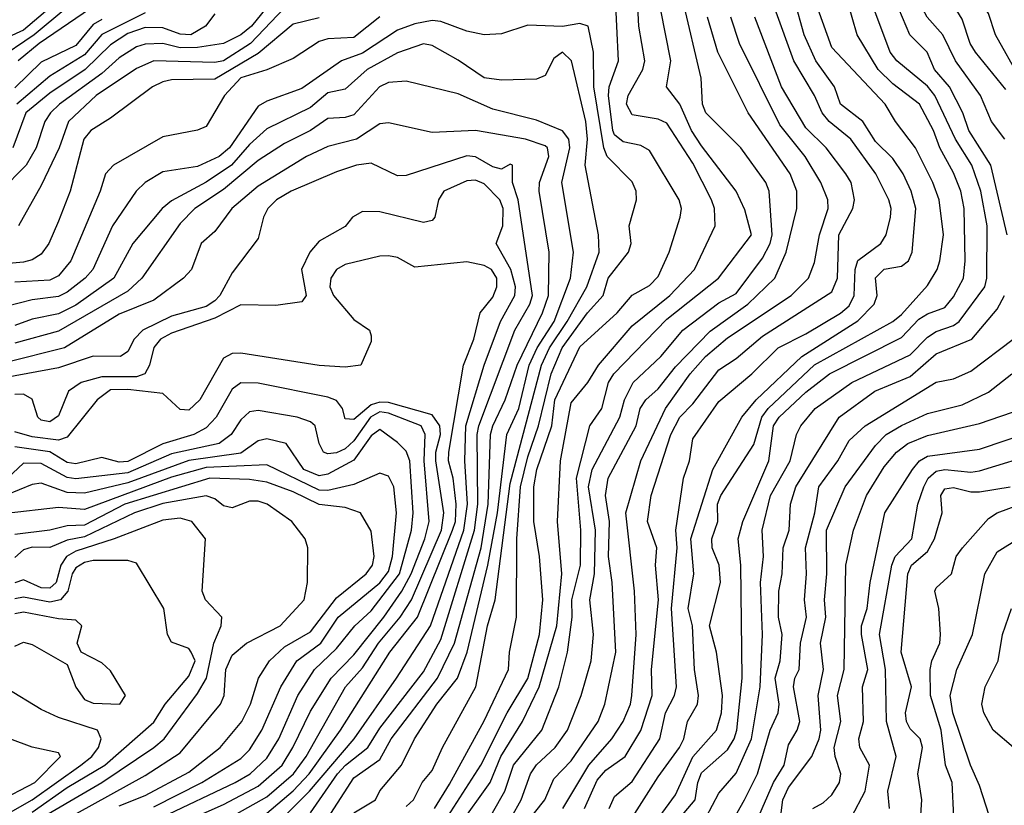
# Model space of a CAD drawing. Header units: metres. Extents: x -51132 to -49532, y -231222 to -229437.
# Tile 644 of 656: x -49674 to -49617, y -229963 to -229918. Entities that reach past the tile are written whole.
import ezdxf

# ---------------------------------------------------------------- set-up
doc = ezdxf.new("R2010")
doc.units = ezdxf.units.M
for name, color, linetype in [('CONTOUR_HALF', 8, 'Continuous'), ('CONTOUR_INDEX', 1, 'Continuous'), ('CONTOUR_INTER', 3, 'Continuous')]:
    doc.layers.add(name, color=color, linetype=linetype)

msp = doc.modelspace()

# ---------------------------------------------------------------- linework, layer by layer
at = {"layer": 'CONTOUR_HALF'}
for points, elevation in [([(-49616.988, -229930.259), (-49617.937, -229926.259), (-49619.211, -229924.259), (-49619.554, -229923.259), (-49620.321, -229921.759), (-49621.174, -229920.759), (-49621.605, -229919.759), (-49622.595, -229918.759), (-49623.432, -229916.759), (-49623.897, -229914.259), (-49623.969, -229912.759), (-49622.848, -229909.259), (-49622.713, -229907.759), (-49621.957, -229906.259), (-49620.614, -229902.759), (-49619.921, -229901.759), (-49619.005, -229899.759), (-49618.086, -229898.259), (-49617.664, -229896.759), (-49616.682, -229894.759)], 49.5), ([(-49617.08, -229921.905), (-49618.826, -229919.759), (-49619.119, -229919.259), (-49619.58, -229917.874), (-49620.572, -229916.259), (-49621.019, -229914.759), (-49621.589, -229913.759), (-49621.62, -229911.759), (-49619.461, -229904.759), (-49618.076, -229901.759), (-49617.359, -229899.759), (-49615.839, -229896.759)], 50.5), ([(-49636.204, -229964.259), (-49634.956, -229962.759), (-49634.798, -229961.759), (-49634.58, -229961.205), (-49633.08, -229959.892), (-49632.71, -229959.259), (-49632.554, -229958.759), (-49632.233, -229955.759), (-49632.321, -229949.259), (-49632.471, -229947.759), (-49632.207, -229946.759), (-49630.703, -229943.259), (-49630.441, -229941.259), (-49630.112, -229940.759), (-49628.58, -229939.315), (-49627.217, -229938.259), (-49623.08, -229936.176), (-49622.08, -229935.126), (-49621.58, -229934.806), (-49620.58, -229934.453), (-49620.08, -229933.833), (-49619.516, -229932.759), (-49619.416, -229931.759), (-49619.466, -229928.759), (-49619.672, -229927.759), (-49620.08, -229926.697), (-49620.875, -229925.259), (-49621.231, -229924.259), (-49622.037, -229922.759), (-49623.58, -229921.58), (-49624.413, -229920.759), (-49625.626, -229918.759), (-49626.497, -229915.759)], 48.5), ([(-49649.522, -229964.259), (-49647.279, -229960.759), (-49645.753, -229957.759), (-49644.58, -229955.775), (-49643.894, -229953.259), (-49643.703, -229951.259), (-49643.898, -229948.759), (-49644.236, -229946.759), (-49644.219, -229944.759), (-49644.048, -229943.759), (-49643.193, -229941.259), (-49643.015, -229939.759), (-49641.58, -229936.705), (-49639.43, -229934.759), (-49638.58, -229933.738), (-49637.58, -229933.18), (-49637.08, -229932.672), (-49636.441, -229931.259), (-49635.81, -229929.259), (-49635.726, -229928.759), (-49635.858, -229928.259), (-49637.58, -229925.416), (-49638.08, -229925.131), (-49639.08, -229924.912), (-49639.58, -229924.513), (-49639.69, -229924.259), (-49639.928, -229922.259), (-49639.885, -229921.759), (-49639.353, -229920.259), (-49639.555, -229916.259)], 43.5), ([(-49638.544, -229963.759), (-49637.08, -229961.436), (-49635.844, -229959.759), (-49635.598, -229959.259), (-49635.39, -229958.259), (-49634.816, -229957.259), (-49634.76, -229956.759), (-49634.986, -229955.259), (-49635.104, -229952.759), (-49635.358, -229951.759), (-49635.027, -229949.759), (-49635.195, -229947.759), (-49633.936, -229943.759), (-49632.254, -229940.759), (-49631.437, -229939.759), (-49628.806, -229937.259), (-49625.58, -229935.211), (-49624.651, -229934.259), (-49624.476, -229933.759), (-49624.58, -229932.733), (-49624.08, -229932.238), (-49623.08, -229932.062), (-49622.679, -229931.759), (-49622.455, -229931.259), (-49622.254, -229928.759), (-49622.523, -229927.759), (-49622.975, -229926.759), (-49623.58, -229925.886), (-49624.58, -229924.893), (-49625.31, -229923.759), (-49626.58, -229922.761), (-49626.94, -229921.759), (-49628.01, -229920.259), (-49628.67, -229918.759), (-49629.233, -229916.759)], 47.5), ([(-49671.149, -229917.259), (-49672.967, -229918.759), (-49675.207, -229920.259)], 47.5), ([(-49662.58, -229917.566), (-49663.116, -229918.259), (-49663.954, -229918.759), (-49664.58, -229918.73), (-49665.58, -229918.357), (-49666.58, -229918.346), (-49667.58, -229918.69), (-49668.58, -229919.339), (-49670.032, -229920.759), (-49672.08, -229922.127), (-49673.459, -229923.259), (-49674.195, -229925.259)], 45.5), ([(-49653.08, -229917.723), (-49654.58, -229918.917), (-49656.08, -229918.99), (-49656.58, -229919.141), (-49658.08, -229920.129), (-49659.58, -229920.773), (-49661.08, -229921.238), (-49662.024, -229922.259), (-49663.08, -229924.039), (-49663.58, -229924.248), (-49665.58, -229924.638), (-49668.41, -229926.259), (-49668.866, -229926.759), (-49669.171, -229927.759), (-49670.862, -229931.759), (-49671.58, -229932.618), (-49672.08, -229932.867), (-49674.08, -229932.982)], 43.5), ([(-49658.58, -229917.212), (-49660.523, -229919.259), (-49662.08, -229920.254), (-49662.58, -229920.364), (-49666.08, -229920.268), (-49667.08, -229920.701), (-49669.407, -229922.259), (-49670.994, -229923.759), (-49671.543, -229925.259), (-49672.58, -229927.433), (-49673.875, -229929.759)], 44.5), ([(-49647.319, -229964.759), (-49645.898, -229962.259), (-49645.393, -229960.759), (-49643.773, -229958.759), (-49642.785, -229956.259), (-49642.299, -229954.259), (-49642.016, -229952.259), (-49642.046, -229951.259), (-49641.547, -229949.259), (-49641.519, -229947.259), (-49641.774, -229944.259), (-49641.008, -229941.259), (-49640.319, -229940.259), (-49639.928, -229938.759), (-49639.623, -229938.259), (-49636.58, -229935.123), (-49633.598, -229932.759), (-49631.713, -229930.259), (-49632.08, -229928.829), (-49632.58, -229927.766), (-49634.58, -229925.147), (-49635.154, -229924.259), (-49635.823, -229922.759), (-49636.601, -229921.759), (-49636.346, -229920.259), (-49636.936, -229917.259)], 44.5), ([(-49669.08, -229917.876), (-49669.58, -229918.176), (-49670.58, -229919.375), (-49672.58, -229920.348), (-49674.08, -229921.816)], 46.5), ([(-49644.792, -229964.259), (-49643.601, -229962.759), (-49643.08, -229961.556), (-49642.08, -229960.524), (-49640.529, -229958.259), (-49640.136, -229957.259), (-49639.508, -229954.259), (-49639.712, -229950.259), (-49639.929, -229948.759), (-49639.871, -229946.759), (-49640.096, -229945.259), (-49639.957, -229944.259), (-49638.337, -229941.259), (-49638.103, -229940.259), (-49637.78, -229939.759), (-49637.08, -229939.131), (-49636.08, -229937.86), (-49634.08, -229935.81), (-49631.907, -229934.259), (-49630.366, -229932.759), (-49629.704, -229931.259), (-49629.089, -229928.759), (-49629.098, -229927.759), (-49629.484, -229926.759), (-49631.891, -229923.259), (-49633.637, -229919.759), (-49634.234, -229917.759)], 45.5), ([(-49641.314, -229963.259), (-49640.58, -229961.637), (-49640.08, -229961.057), (-49638.979, -229960.259), (-49638.08, -229958.78), (-49637.428, -229956.759), (-49637.461, -229955.259), (-49637.064, -229951.259), (-49637.228, -229949.259), (-49637.158, -229948.259), (-49637.687, -229946.759), (-49637.469, -229945.259), (-49636.339, -229941.759), (-49635.822, -229940.759), (-49635.08, -229939.99), (-49633.58, -229938.031), (-49632.58, -229937.372), (-49631.08, -229936.104), (-49627.08, -229933.548), (-49626.76, -229932.759), (-49626.676, -229930.259), (-49625.877, -229928.759), (-49625.777, -229928.259), (-49625.98, -229927.259), (-49626.282, -229926.759), (-49627.41, -229925.259), (-49628.58, -229924.112), (-49629.988, -229921.759), (-49631.51, -229917.759)], 46.5), ([(-49651.58, -229963.148), (-49651.144, -229962.759), (-49650.653, -229961.759), (-49650.08, -229961.068), (-49649.492, -229959.759), (-49647.568, -229956.259), (-49646.897, -229952.759), (-49646.446, -229951.259), (-49645.58, -229944.577), (-49643.79, -229937.759), (-49643.323, -229936.759), (-49642.302, -229935.259), (-49641.174, -229933.259), (-49640.476, -229931.259), (-49640.501, -229930.259), (-49641.279, -229926.259), (-49641.146, -229924.759), (-49641.227, -229923.759), (-49642.053, -229920.259), (-49642.58, -229919.772), (-49643.08, -229920.124), (-49643.58, -229921.106), (-49644.08, -229921.31), (-49646.08, -229921.368), (-49647.08, -229921.244), (-49648.58, -229920.221), (-49650.08, -229919.389), (-49650.58, -229919.278), (-49652.08, -229919.799), (-49653.807, -229920.759), (-49655.08, -229921.893), (-49656.08, -229922.095), (-49657.08, -229922.942), (-49659.58, -229924.175), (-49660.58, -229925.07), (-49661.613, -229926.259), (-49663.08, -229927.231), (-49665.08, -229928.315), (-49665.613, -229928.759), (-49667.293, -229930.759), (-49668.392, -229932.759), (-49670.58, -229934.31), (-49671.58, -229934.806), (-49673.08, -229935.115), (-49674.08, -229935.484)], 42.5), ([(-49656.08, -229963.81), (-49654.58, -229961.501), (-49653.08, -229960.431), (-49652.439, -229959.259), (-49649.761, -229955.759), (-49648.799, -229953.759), (-49647.262, -229948.259), (-49646.851, -229945.759), (-49646.728, -229941.759), (-49646.592, -229941.259), (-49645.873, -229939.759), (-49645.189, -229937.759), (-49643.733, -229934.759), (-49643.388, -229933.759), (-49643.351, -229931.259), (-49643.928, -229927.759), (-49643.907, -229927.259), (-49643.358, -229925.759), (-49643.448, -229925.259), (-49643.58, -229925.154), (-49644.717, -229924.759), (-49647.58, -229924.266), (-49650.08, -229924.378), (-49652.58, -229923.832), (-49653.08, -229923.878), (-49654.432, -229924.759), (-49656.08, -229925.196), (-49657.311, -229925.759), (-49660.08, -229927.472), (-49661.608, -229928.759), (-49662.58, -229930.086), (-49663.362, -229930.759), (-49663.931, -229932.259), (-49664.377, -229932.759), (-49666.08, -229934.016), (-49668.08, -229934.84), (-49671.231, -229936.759), (-49674.58, -229937.609)], 41.5), ([(-49659.137, -229964.259), (-49657.137, -229962.259), (-49654.571, -229959.259), (-49652.125, -229955.759), (-49650.177, -229952.759), (-49648.263, -229947.259), (-49648.041, -229945.759), (-49648.203, -229943.259), (-49648.136, -229941.259), (-49647.09, -229937.759), (-49646.137, -229935.259), (-49645.326, -229933.759), (-49645.281, -229933.259), (-49645.546, -229932.259), (-49646.4, -229930.759), (-49646.009, -229929.759), (-49646.001, -229928.759), (-49646.186, -229928.259), (-49647.08, -229927.338), (-49647.58, -229927.125), (-49648.08, -229927.164), (-49649.402, -229927.759), (-49649.716, -229928.259), (-49649.933, -229929.259), (-49650.08, -229929.435), (-49650.58, -229929.555), (-49653.08, -229928.945), (-49654.08, -229928.919), (-49654.658, -229929.259), (-49655.08, -229929.784), (-49656.58, -229930.639), (-49657.107, -229931.259), (-49657.591, -229932.259), (-49657.319, -229933.759), (-49657.58, -229934.115), (-49659.08, -229934.332), (-49661.08, -229934.293), (-49662.58, -229935.07), (-49665.08, -229935.916), (-49665.715, -229936.259), (-49666.08, -229936.756), (-49666.33, -229937.759), (-49666.604, -229938.259), (-49667.08, -229938.438), (-49669.08, -229938.437), (-49670.268, -229938.759), (-49671.003, -229939.259), (-49671.58, -229940.669), (-49672.08, -229941.022), (-49672.58, -229940.928), (-49672.771, -229940.759), (-49673.08, -229939.716), (-49673.58, -229939.432), (-49674.08, -229939.447)], 40.5), ([(-49632.956, -229964.259), (-49632.103, -229962.759), (-49631.358, -229961.259), (-49630.627, -229958.759), (-49630.177, -229957.759), (-49630.118, -229957.259), (-49630.342, -229955.759), (-49630.06, -229954.759), (-49629.94, -229953.259), (-49630.15, -229952.259), (-49630.138, -229950.759), (-49629.944, -229949.759), (-49629.877, -229948.259), (-49629.548, -229947.259), (-49629.462, -229945.759), (-49629.162, -229944.759), (-49626.668, -229940.759), (-49624.611, -229939.259), (-49622.58, -229938.42), (-49621.08, -229937.104), (-49619.029, -229936.259), (-49617.58, -229934.547), (-49617.142, -229933.759)], 49.5), ([(-49630.345, -229966.259), (-49629.894, -229962.759), (-49629.58, -229962.047), (-49628.235, -229960.259), (-49627.812, -229959.259), (-49627.713, -229958.759), (-49627.861, -229956.759), (-49627.571, -229955.259), (-49627.745, -229953.759), (-49627.435, -229952.259), (-49627.511, -229951.259), (-49627.367, -229949.759), (-49627.399, -229947.259), (-49626.323, -229944.759), (-49624.58, -229942.389), (-49623.95, -229941.759), (-49623.08, -229941.225), (-49621.58, -229940.552), (-49619.58, -229940.043), (-49618.08, -229939.307), (-49616.721, -229938.259)], 50.5), ([(-49662.08, -229963.979), (-49659.58, -229962.578), (-49658.048, -229961.259), (-49657.33, -229960.259), (-49655.067, -229956.259), (-49654.08, -229955.173), (-49653.168, -229953.759), (-49651.927, -229952.259), (-49651.275, -229951.259), (-49649.544, -229947.259), (-49649.398, -229946.259), (-49649.869, -229943.259), (-49649.861, -229942.759), (-49649.595, -229941.759), (-49649.638, -229941.259), (-49650.08, -229940.614), (-49652.58, -229939.919), (-49653.08, -229939.887), (-49653.58, -229940.037), (-49654.58, -229940.897), (-49655.08, -229940.842), (-49655.244, -229940.259), (-49655.58, -229939.8), (-49656.08, -229939.596), (-49660.08, -229938.807), (-49661.08, -229938.773), (-49661.58, -229939.148), (-49662.51, -229940.759), (-49663.08, -229941.362), (-49663.789, -229941.759), (-49665.58, -229942.287), (-49667.58, -229943.311), (-49668.08, -229943.346), (-49669.08, -229943.064), (-49670.58, -229943.432), (-49671.08, -229943.353), (-49672.08, -229942.753), (-49674.08, -229942.459)], 39.5), ([(-49665.617, -229963.759), (-49661.414, -229961.759), (-49660.551, -229961.259), (-49659.58, -229960.36), (-49658.892, -229959.259), (-49657.801, -229956.759), (-49656.852, -229955.259), (-49655.58, -229954.053), (-49654.532, -229952.759), (-49653.58, -229951.9), (-49651.955, -229949.759), (-49651.261, -229947.259), (-49651.169, -229946.259), (-49651.362, -229943.259), (-49651.58, -229942.713), (-49652.08, -229942.213), (-49653.08, -229941.454), (-49653.58, -229941.836), (-49654.58, -229943.232), (-49656.08, -229944.033), (-49656.58, -229944.12), (-49657.464, -229943.759), (-49658.482, -229942.259), (-49659.58, -229942.003), (-49660.08, -229942.121), (-49661.08, -229942.815), (-49664.08, -229943.249), (-49667.58, -229944.53), (-49670.08, -229945.122), (-49671.08, -229945.085), (-49672.58, -229944.554), (-49673.08, -229944.62), (-49674.58, -229945.234)], 38.5), ([(-49625.947, -229963.759), (-49625.157, -229962.259), (-49624.916, -229960.759), (-49625.479, -229959.759), (-49625.525, -229959.259), (-49625.258, -229958.259), (-49625.314, -229956.259), (-49625.018, -229955.259), (-49625.383, -229953.259), (-49625.37, -229952.759), (-49625.049, -229951.759), (-49624.883, -229950.259), (-49624.028, -229946.259), (-49622.436, -229943.759), (-49622.04, -229943.259), (-49621.58, -229942.995), (-49618.58, -229942.601), (-49615.58, -229941.569)], 51.5), ([(-49668.08, -229963.096), (-49666.58, -229962.52), (-49664.08, -229961.167), (-49662.276, -229959.759), (-49661.025, -229958.259), (-49660.531, -229957.259), (-49660.075, -229955.759), (-49659.427, -229954.759), (-49658.58, -229953.966), (-49657.08, -229953.105), (-49655.58, -229951.137), (-49653.873, -229949.759), (-49653.51, -229949.259), (-49653.418, -229948.759), (-49653.58, -229947.311), (-49654.208, -229946.259), (-49655.08, -229945.945), (-49656.58, -229945.768), (-49658.08, -229945.039), (-49659.58, -229944.49), (-49660.58, -229944.33), (-49662.863, -229944.259), (-49667.765, -229945.759), (-49670.08, -229946.974), (-49671.08, -229947), (-49672.08, -229947.25), (-49674.08, -229947.492)], 37.5), ([(-49622.134, -229966.259), (-49621.907, -229962.759), (-49622.127, -229961.259), (-49621.864, -229959.759), (-49621.997, -229959.259), (-49622.58, -229958.672), (-49622.795, -229958.259), (-49622.844, -229957.759), (-49622.508, -229956.259), (-49623.087, -229954.259), (-49622.72, -229949.759), (-49622.51, -229949.259), (-49621.58, -229948.475), (-49621.177, -229947.759), (-49620.744, -229946.259), (-49620.82, -229945.259), (-49620.58, -229944.882), (-49620.08, -229944.802), (-49619.08, -229945.055), (-49618.58, -229945.052), (-49616.822, -229944.759)], 52.5), ([(-49677.58, -229966.706), (-49669.08, -229961.768), (-49666.08, -229959.748), (-49665.49, -229959.259), (-49663.58, -229956.641), (-49663.053, -229955.759), (-49662.637, -229953.759), (-49662.22, -229952.759), (-49662.171, -229952.259), (-49663.123, -229951.259), (-49663.307, -229950.759), (-49663.121, -229947.759), (-49663.899, -229946.759), (-49664.58, -229946.561), (-49665.58, -229946.673), (-49668.371, -229947.759), (-49670.58, -229948.464), (-49671.123, -229948.759), (-49671.431, -229949.259), (-49671.716, -229950.259), (-49672.08, -229950.579), (-49672.58, -229950.568), (-49673.58, -229950.112), (-49674.08, -229950.277)], 36.5), ([(-49617.845, -229964.259), (-49618.58, -229961.927), (-49619.106, -229960.759), (-49620.118, -229957.759), (-49620.275, -229956.759), (-49619.901, -229955.259), (-49618.992, -229953.259), (-49618.288, -229949.759), (-49617.58, -229948.489), (-49615.08, -229946.951)], 53.5), ([(-49674.08, -229953.924), (-49673.58, -229953.689), (-49673.08, -229953.833), (-49671.08, -229954.973), (-49670.58, -229956.287), (-49670.08, -229956.987), (-49669.58, -229957.196), (-49668.037, -229957.259), (-49667.724, -229956.759), (-49668.58, -229955.332), (-49669.08, -229954.881), (-49670.264, -229954.259), (-49670.5, -229953.759), (-49670.232, -229952.759), (-49670.58, -229952.423), (-49671.58, -229952.359), (-49673.58, -229951.959), (-49674.08, -229952.061)], 35.5), ([(-49675.738, -229964.259), (-49673.08, -229962.761), (-49670.291, -229960.759), (-49669.659, -229960.259), (-49669.281, -229959.759), (-49669.113, -229959.259), (-49669.331, -229958.759), (-49671.58, -229958.026), (-49672.58, -229957.572), (-49674.58, -229956.336)], 35.5)]:
    msp.add_lwpolyline(points, dxfattribs=dict(at, elevation=elevation))
at = {"layer": 'CONTOUR_INDEX'}
for points, elevation in [([(-49617.139, -229924.759), (-49617.905, -229923.759), (-49618.531, -229922.259), (-49619.971, -229920.259), (-49620.694, -229918.759), (-49621.607, -229917.759), (-49621.874, -229917.259), (-49622.299, -229915.259), (-49622.851, -229913.759), (-49622.889, -229912.759), (-49622.556, -229911.259), (-49621.816, -229909.259), (-49621.465, -229907.759), (-49620.08, -229903.576), (-49617.32, -229898.259), (-49616.457, -229895.759)], 50), ([(-49659.08, -229916.525), (-49660.464, -229918.259), (-49661.08, -229918.767), (-49662.08, -229919.267), (-49663.58, -229919.5), (-49664.58, -229919.523), (-49665.58, -229919.269), (-49666.58, -229919.311), (-49667.08, -229919.463), (-49668.08, -229920.086), (-49669.08, -229920.99), (-49671.524, -229922.759), (-49672.043, -229923.259), (-49672.355, -229923.759), (-49672.85, -229925.259), (-49673.425, -229926.259), (-49674.915, -229927.759)], 45), ([(-49646.064, -229964.759), (-49644.956, -229962.759), (-49644.417, -229961.259), (-49644.08, -229960.742), (-49642.993, -229959.759), (-49642.29, -229958.759), (-49641.498, -229956.759), (-49640.939, -229954.759), (-49640.802, -229953.259), (-49640.997, -229951.259), (-49640.731, -229949.759), (-49640.689, -229947.259), (-49641.081, -229944.759), (-49640.864, -229943.759), (-49639.274, -229940.759), (-49639.008, -229939.759), (-49638.518, -229938.759), (-49636.925, -229937.259), (-49635.665, -229935.759), (-49633.58, -229934.17), (-49632.58, -229933.637), (-49631.08, -229931.617), (-49630.635, -229930.759), (-49630.514, -229930.259), (-49630.698, -229927.759), (-49630.888, -229927.259), (-49632.32, -229925.259), (-49634.341, -229923.259), (-49634.532, -229922.759), (-49634.595, -229921.259), (-49635.654, -229916.759)], 45), ([(-49659.58, -229963.519), (-49658.08, -229962.242), (-49657.158, -229961.259), (-49655.351, -229958.759), (-49652.517, -229954.259), (-49650.913, -229952.259), (-49648.902, -229947.259), (-49648.734, -229946.759), (-49648.696, -229945.759), (-49648.865, -229944.259), (-49649.137, -229943.259), (-49649.119, -229942.759), (-49648.265, -229937.759), (-49647.671, -229936.259), (-49647.309, -229934.759), (-49646.58, -229933.847), (-49646.349, -229933.259), (-49646.352, -229932.759), (-49646.671, -229932.259), (-49647.08, -229932.033), (-49648.08, -229931.818), (-49651.08, -229932.13), (-49652.08, -229931.577), (-49652.58, -229931.482), (-49653.08, -229931.492), (-49655.08, -229931.98), (-49655.58, -229932.256), (-49655.914, -229932.759), (-49655.962, -229933.259), (-49655.762, -229933.759), (-49654.58, -229935.141), (-49653.673, -229935.759), (-49653.58, -229936.084), (-49653.58, -229936.409), (-49654.177, -229937.759), (-49655.08, -229937.878), (-49656.58, -229937.792), (-49661.08, -229937.071), (-49661.58, -229937.084), (-49662.08, -229937.369), (-49663.445, -229939.759), (-49664.08, -229940.351), (-49664.58, -229940.304), (-49665.58, -229939.395), (-49667.58, -229939.156), (-49668.58, -229939.179), (-49669.352, -229939.759), (-49671.08, -229941.9), (-49671.58, -229942.086), (-49673.08, -229941.894), (-49674.08, -229941.603)], 40), ([(-49631.742, -229964.759), (-49630.431, -229961.759), (-49629.832, -229960.759), (-49629.58, -229959.605), (-49629.072, -229958.759), (-49628.924, -229958.259), (-49629.298, -229956.259), (-49629.218, -229955.759), (-49628.958, -229955.259), (-49628.892, -229953.759), (-49628.543, -229952.259), (-49628.662, -229951.259), (-49628.538, -229949.759), (-49628.594, -229948.259), (-49628.06, -229946.259), (-49627.841, -229944.759), (-49626.739, -229943.259), (-49626.08, -229942.105), (-49625.172, -229941.259), (-49621.08, -229938.733), (-49620.08, -229938.545), (-49619.08, -229938.106), (-49616.658, -229936.259)], 50), ([(-49675.08, -229962.878), (-49672.942, -229961.759), (-49671.465, -229960.259), (-49671.58, -229960.061), (-49673.08, -229959.734), (-49674.375, -229959.259)], 35)]:
    msp.add_lwpolyline(points, dxfattribs=dict(at, elevation=elevation))
at = {"layer": 'CONTOUR_INTER'}
for points, elevation in [([(-49616.274, -229921.259), (-49617.675, -229918.759), (-49618.08, -229917.544), (-49618.261, -229917.259), (-49619.08, -229916.617), (-49619.635, -229915.759), (-49619.916, -229914.259), (-49620.323, -229913.259), (-49620.315, -229912.759), (-49620.067, -229911.259), (-49620.018, -229909.759), (-49619.492, -229907.759), (-49618.929, -229906.259), (-49618.701, -229905.259), (-49617.305, -229902.259), (-49616.301, -229899.259)], 51), ([(-49648.523, -229964.259), (-49646.732, -229961.759), (-49646.126, -229960.259), (-49644.871, -229958.259), (-49643.924, -229956.259), (-49642.896, -229952.759), (-49642.61, -229949.759), (-49642.871, -229946.759), (-49642.691, -229943.259), (-49642.08, -229939.923), (-49641.119, -229938.759), (-49640.516, -229937.759), (-49638.58, -229935.501), (-49636.413, -229933.759), (-49634.994, -229932.259), (-49633.795, -229929.759), (-49633.838, -229928.759), (-49634.004, -229928.259), (-49635.08, -229926.156), (-49636.58, -229923.844), (-49637.08, -229923.616), (-49638.58, -229923.373), (-49638.903, -229922.759), (-49638.8, -229922.259), (-49637.953, -229920.759), (-49637.851, -229920.259), (-49638.186, -229918.259), (-49638.271, -229916.759)], 44), ([(-49672.08, -229917.217), (-49673.58, -229918.495), (-49675.58, -229919.391)], 48), ([(-49666.58, -229917.508), (-49669.08, -229918.754), (-49670.08, -229919.924), (-49672.08, -229921.153), (-49673.966, -229922.759)], 46), ([(-49669.736, -229917.259), (-49672.678, -229919.259), (-49673.888, -229920.259)], 47), ([(-49639.902, -229963.259), (-49639.58, -229962.562), (-49638.58, -229961.707), (-49636.984, -229959.259), (-49636.649, -229957.759), (-49636.141, -229956.759), (-49636.028, -229956.259), (-49636.302, -229951.759), (-49635.981, -229948.259), (-49636.055, -229947.259), (-49635.614, -229944.259), (-49635.28, -229943.259), (-49635.08, -229942.009), (-49633.58, -229939.847), (-49631.691, -229938.259), (-49630.168, -229936.759), (-49628.58, -229935.958), (-49626.58, -229934.772), (-49626.08, -229934.348), (-49625.791, -229933.759), (-49625.735, -229932.259), (-49625.58, -229931.746), (-49624.263, -229930.759), (-49623.966, -229930.259), (-49623.71, -229929.259), (-49623.664, -229928.759), (-49623.798, -229928.259), (-49624.547, -229926.759), (-49625.983, -229924.759), (-49627.228, -229923.759), (-49627.637, -229923.259), (-49628.086, -229922.259), (-49629.275, -229920.259), (-49630.363, -229917.259)], 47), ([(-49637.391, -229964.259), (-49636.08, -229962.463), (-49635.08, -229960.286), (-49633.723, -229958.759), (-49633.429, -229957.759), (-49633.372, -229956.759), (-49633.724, -229954.259), (-49634.129, -229952.759), (-49633.48, -229950.259), (-49633.558, -229949.259), (-49633.963, -229948.259), (-49633.979, -229947.759), (-49633.643, -229946.759), (-49633.671, -229945.759), (-49633.472, -229945.259), (-49631.58, -229942.332), (-49631.114, -229940.759), (-49630.745, -229940.259), (-49628.08, -229937.747), (-49623.58, -229935.245), (-49623.08, -229934.845), (-49621.58, -229933.182), (-49621.022, -229932.259), (-49620.867, -229931.759), (-49620.652, -229930.259), (-49620.902, -229928.259), (-49621.275, -229927.259), (-49622.279, -229925.259), (-49623.425, -229923.759), (-49624.015, -229922.759), (-49627.08, -229919.493), (-49627.881, -229917.259)], 48), ([(-49634.316, -229963.759), (-49633.58, -229962.368), (-49632.58, -229961.22), (-49631.71, -229959.259), (-49631.212, -229956.259), (-49631.082, -229953.259), (-49631.181, -229950.259), (-49631.014, -229948.759), (-49631.088, -229947.259), (-49630.605, -229945.259), (-49629.484, -229943.259), (-49629.123, -229941.759), (-49628.865, -229941.259), (-49628.052, -229940.259), (-49625.938, -229938.759), (-49622.58, -229937.174), (-49621.58, -229936.156), (-49621.08, -229935.818), (-49620.08, -229935.485), (-49619.755, -229935.259), (-49618.28, -229933.259), (-49618.168, -229932.759), (-49618.151, -229929.759), (-49618.503, -229927.759), (-49619.028, -229926.259), (-49619.968, -229924.759), (-49621.161, -229922.259), (-49621.58, -229921.726), (-49623.349, -229920.259), (-49623.737, -229919.759), (-49624.666, -229917.259)], 49), ([(-49656.58, -229917.783), (-49658.08, -229918.162), (-49660.08, -229919.84), (-49662.58, -229921.308), (-49665.08, -229921.349), (-49665.58, -229921.466), (-49666.17, -229921.759), (-49668.58, -229923.567), (-49669.716, -229924.259), (-49670.122, -229924.759), (-49670.902, -229927.759), (-49671.58, -229929.49), (-49672.122, -229930.759), (-49672.58, -229931.379), (-49673.08, -229931.7), (-49673.58, -229931.841), (-49675.08, -229931.983)], 44), ([(-49649.95, -229963.259), (-49649.08, -229961.861), (-49647.08, -229958.212), (-49645.681, -229955.259), (-49645.628, -229954.259), (-49645.222, -229952.259), (-49645.211, -229947.759), (-49645.003, -229944.759), (-49644.58, -229943.03), (-49643.956, -229941.259), (-49643.225, -229938.259), (-49642.602, -229936.759), (-49641.15, -229934.759), (-49640.241, -229933.759), (-49639.943, -229932.759), (-49638.786, -229931.259), (-49638.627, -229930.759), (-49638.751, -229929.759), (-49638.328, -229928.259), (-49638.348, -229927.759), (-49638.58, -229927.224), (-49640.016, -229925.759), (-49640.202, -229925.259), (-49640.767, -229921.759), (-49640.793, -229919.759), (-49641.096, -229918.259), (-49641.58, -229918.118), (-49642.58, -229918.278), (-49644.58, -229918.214), (-49646.08, -229918.711), (-49647.08, -229918.775), (-49648.08, -229918.556), (-49649.58, -229917.996), (-49650.08, -229917.952), (-49651.08, -229918.128), (-49652.08, -229918.502), (-49654.08, -229919.819), (-49655.29, -229920.259), (-49657.58, -229921.848), (-49659.58, -229922.584), (-49660.08, -229922.877), (-49661.741, -229925.259), (-49662.334, -229925.759), (-49663.58, -229926.336), (-49665.58, -229926.652), (-49666.58, -229927.26), (-49667.111, -229927.759), (-49668.477, -229929.759), (-49669.607, -229932.259), (-49670.046, -229932.759), (-49671.08, -229933.556), (-49671.58, -229933.82), (-49673.08, -229934.008), (-49674.58, -229934.387)], 43), ([(-49642.562, -229963.259), (-49641.067, -229960.759), (-49639.743, -229959.259), (-49639.08, -229958.257), (-49638.666, -229957.259), (-49638.59, -229956.759), (-49638.345, -229953.259), (-49638.442, -229950.759), (-49638.94, -229946.259), (-49638.069, -229943.259), (-49636.662, -229940.259), (-49635.231, -229938.259), (-49634.344, -229937.259), (-49633.08, -229936.196), (-49629.414, -229933.759), (-49628.428, -229932.759), (-49628.08, -229931.854), (-49627.801, -229930.259), (-49627.287, -229928.759), (-49627.311, -229928.259), (-49627.711, -229927.259), (-49628.621, -229925.759), (-49630.08, -229923.943), (-49632.391, -229919.259), (-49632.886, -229917.759)], 46), ([(-49654.58, -229963.5), (-49653.339, -229962.759), (-49653.08, -229962.241), (-49651.835, -229960.759), (-49651.102, -229959.259), (-49649.811, -229957.259), (-49648.618, -229955.759), (-49648.072, -229954.259), (-49646.87, -229949.259), (-49646.327, -229946.259), (-49645.775, -229941.759), (-49645.084, -229940.259), (-49644.488, -229937.759), (-49644.032, -229936.759), (-49643.065, -229935.259), (-49642.116, -229932.759), (-49641.953, -229931.259), (-49642.611, -229927.259), (-49642.154, -229925.259), (-49642.219, -229924.759), (-49642.58, -229924.289), (-49644.08, -229923.681), (-49646.58, -229923.033), (-49648.58, -229922.169), (-49651.58, -229921.43), (-49652.58, -229921.504), (-49653.104, -229921.759), (-49654.58, -229923.358), (-49655.08, -229923.53), (-49656.08, -229923.571), (-49657.08, -229924.274), (-49658.58, -229925.021), (-49660.08, -229926), (-49662.08, -229927.661), (-49663.734, -229928.759), (-49664.58, -229929.615), (-49666.779, -229932.759), (-49667.58, -229933.517), (-49671.58, -229935.81), (-49674.08, -229936.493)], 42), ([(-49657.08, -229963.511), (-49655.519, -229961.259), (-49655.06, -229960.759), (-49653.774, -229959.759), (-49653.08, -229958.648), (-49650.58, -229955.408), (-49649.58, -229953.537), (-49647.636, -229947.259), (-49647.442, -229945.759), (-49647.488, -229941.759), (-49647.389, -229941.259), (-49645.317, -229935.759), (-49644.449, -229934.259), (-49644.306, -229933.759), (-49645.135, -229928.259), (-49645.462, -229927.259), (-49645.45, -229926.259), (-49645.58, -229926.202), (-49646.08, -229926.492), (-49646.58, -229926.364), (-49647.58, -229925.778), (-49648.08, -229925.733), (-49651.58, -229926.857), (-49652.08, -229926.878), (-49653.58, -229926.149), (-49654.435, -229926.259), (-49655.58, -229926.647), (-49658.192, -229927.759), (-49659.03, -229928.259), (-49659.525, -229928.759), (-49659.783, -229929.259), (-49660.08, -229930.479), (-49661.58, -229932.457), (-49662.294, -229933.759), (-49662.58, -229934.059), (-49663.08, -229934.381), (-49665.08, -229934.938), (-49666.713, -229935.759), (-49667.227, -229936.259), (-49667.58, -229936.981), (-49668.003, -229937.259), (-49669.58, -229937.245), (-49671.58, -229937.909), (-49674.58, -229938.479)], 41), ([(-49665.08, -229964.346), (-49662.08, -229963.025), (-49660.08, -229961.971), (-49658.702, -229960.759), (-49658.087, -229959.759), (-49657.08, -229957.664), (-49655.894, -229955.759), (-49654.58, -229954.426), (-49652.864, -229952.259), (-49651.819, -229950.759), (-49651.29, -229949.759), (-49650.506, -229947.759), (-49650.254, -229946.759), (-49650.541, -229943.259), (-49650.472, -229941.759), (-49650.702, -229941.259), (-49652.58, -229940.519), (-49653.08, -229940.439), (-49653.624, -229940.759), (-49654.58, -229942.11), (-49655.08, -229942.584), (-49655.58, -229942.809), (-49656.08, -229942.862), (-49656.327, -229942.759), (-49656.575, -229942.259), (-49656.812, -229941.259), (-49657.08, -229941.021), (-49657.853, -229940.759), (-49660.08, -229940.367), (-49660.58, -229940.447), (-49661.08, -229940.912), (-49661.639, -229941.759), (-49662.337, -229942.259), (-49665.08, -229942.869), (-49667.58, -229943.954), (-49670.58, -229944.309), (-49671.08, -229944.221), (-49672.58, -229943.415), (-49673.58, -229943.395), (-49674.509, -229944.259)], 39), ([(-49628.186, -229963.259), (-49627.58, -229962.941), (-49627.08, -229962.468), (-49626.642, -229961.759), (-49626.56, -229961.259), (-49626.901, -229960.259), (-49626.944, -229959.759), (-49626.568, -229958.259), (-49626.751, -229956.759), (-49626.376, -229955.259), (-49626.273, -229949.259), (-49625.846, -229947.259), (-49625.097, -229945.259), (-49624.08, -229943.603), (-49623.358, -229942.759), (-49622.705, -229942.259), (-49621.58, -229941.81), (-49618.58, -229941.118), (-49616.08, -229940.259)], 51), ([(-49623.772, -229963.259), (-49623.867, -229962.259), (-49623.38, -229960.259), (-49623.945, -229958.259), (-49623.995, -229955.259), (-49624.347, -229953.259), (-49623.629, -229949.259), (-49623.438, -229948.759), (-49622.481, -229947.759), (-49622.128, -229945.759), (-49621.791, -229944.759), (-49621.546, -229944.259), (-49621.08, -229943.857), (-49620.58, -229943.759), (-49619.08, -229943.913), (-49618.58, -229943.847), (-49615.08, -229942.766)], 52), ([(-49666.08, -229963.166), (-49663.336, -229961.759), (-49661.08, -229960.38), (-49660.58, -229959.889), (-49659.878, -229958.759), (-49658.786, -229956.259), (-49657.859, -229954.759), (-49656.488, -229953.759), (-49655.486, -229952.259), (-49653.08, -229950.285), (-49652.58, -229949.621), (-49652.353, -229948.759), (-49652.127, -229946.259), (-49652.278, -229944.759), (-49652.58, -229944.152), (-49653.08, -229943.965), (-49654.58, -229944.627), (-49656.08, -229944.964), (-49656.58, -229944.943), (-49659.58, -229943.489), (-49663.08, -229943.655), (-49665.08, -229944.2), (-49670.08, -229946.059), (-49671.58, -229945.953), (-49674.58, -229946.299)], 38), ([(-49675.58, -229966.319), (-49666.58, -229961.355), (-49664.58, -229960.053), (-49662.253, -229957.259), (-49662.041, -229956.759), (-49661.95, -229955.259), (-49661.58, -229954.443), (-49660.75, -229953.759), (-49658.814, -229952.759), (-49657.434, -229951.259), (-49657.241, -229950.259), (-49657.239, -229948.259), (-49657.385, -229947.759), (-49658.145, -229946.759), (-49659.57, -229945.759), (-49660.08, -229945.591), (-49660.58, -229945.585), (-49661.58, -229945.977), (-49662.08, -229945.858), (-49662.58, -229945.448), (-49663.08, -229945.27), (-49665.58, -229945.713), (-49667.208, -229946.259), (-49670.08, -229947.635), (-49671.08, -229947.833), (-49672.08, -229948.248), (-49673.08, -229948.235), (-49673.58, -229948.384), (-49674.08, -229948.817)], 37), ([(-49620.068, -229963.759), (-49620.154, -229961.759), (-49620.544, -229960.759), (-49620.796, -229958.759), (-49621.406, -229956.759), (-49621.423, -229955.259), (-49621.329, -229954.759), (-49620.874, -229953.759), (-49620.837, -229953.259), (-49620.926, -229951.759), (-49621.149, -229950.759), (-49621.08, -229950.564), (-49620.207, -229949.759), (-49619.93, -229948.759), (-49619.571, -229948.259), (-49618.08, -229946.587), (-49617.568, -229946.259), (-49614.58, -229945.141)], 53), ([(-49673.08, -229963.466), (-49671.08, -229962.051), (-49668.917, -229960.759), (-49666.08, -229958.291), (-49665.432, -229957.259), (-49664.08, -229955.643), (-49663.713, -229954.759), (-49663.933, -229954.259), (-49664.08, -229954.058), (-49665.08, -229953.691), (-49665.302, -229953.259), (-49665.523, -229951.759), (-49667.08, -229949.152), (-49667.58, -229948.989), (-49669.58, -229948.993), (-49670.08, -229949.113), (-49670.58, -229949.422), (-49670.797, -229949.759), (-49671.04, -229950.759), (-49671.454, -229951.259), (-49672.08, -229951.393), (-49673.58, -229951.113), (-49674.08, -229951.202)], 36), ([(-49616.634, -229959.759), (-49617.794, -229958.759), (-49618.338, -229957.759), (-49618.455, -229957.259), (-49618.264, -229956.259), (-49617.506, -229954.759), (-49617.264, -229953.259), (-49616.742, -229951.759)], 54)]:
    msp.add_lwpolyline(points, dxfattribs=dict(at, elevation=elevation))

doc.saveas('drawing.dxf')
